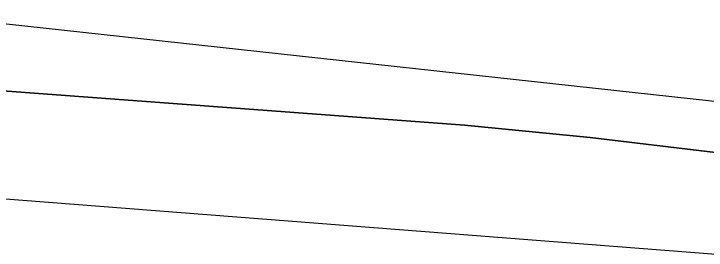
# Model space of a CAD drawing. Extents: x 3329332 to 3367211, y 631066 to 656469.
# Drawn here: x 3337667.3 to 3337870.7, y 648438.8 to 648508.2 of the extents above; entities that cross this region are included whole.
import ezdxf

# ---------------------------------------------------------------- set-up
doc = ezdxf.new("R2010")
doc.units = 0
for name, color, linetype in [('V-RIVR-EDGE', 7, 'Continuous'), ('V-TOPO-DPTH', 7, 'Continuous'), ('V-TOPO-MINR', 7, 'Continuous'), ('V-TOPO-WATR', 7, 'Continuous')]:
    doc.layers.add(name, color=color, linetype=linetype)

msp = doc.modelspace()

# ---------------------------------------------------------------- linework, layer by layer
at = {"layer": 'V-RIVR-EDGE'}
msp.add_spline([(3343636.8271070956, 646843.3989800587), (3343622.1108212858, 646851.5792317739), (3343608.9428611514, 646858.5922459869), (3343596.5399541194, 646861.3375356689), (3343585.2946953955, 646861.7531449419), (3343568.24393458, 646866.8367453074), (3343554.697763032, 646877.7287245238), (3343538.057816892, 646892.1185805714), (3343529.147033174, 646895.6308411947), (3343519.467360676, 646901.8596239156), (3343506.6900779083, 646910.0350810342), (3343488.8790585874, 646921.325408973), (3343476.1027347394, 646929.8886666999), (3343464.099135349, 646937.2866047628), (3343456.7481843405, 646944.2852351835), (3343449.7850339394, 646951.2829066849), (3343444.7484206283, 646953.23437568), (3343437.386921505, 646955.9671994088), (3343424.9830555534, 646958.3246884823), (3343409.480620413, 646962.2410513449), (3343396.697584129, 646968.089704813), (3343383.5277061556, 646974.3271178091), (3343375.7774475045, 646976.6730998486), (3343358.7228510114, 646980.205497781), (3343342.4448146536, 646984.1237784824), (3343324.996664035, 646985.3303316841), (3343315.3045255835, 646986.5177064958), (3343304.843498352, 646990.4216034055), (3343288.9638107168, 646998.60473188), (3343275.4109267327, 647006.7821068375), (3343264.954694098, 647012.6250067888), (3343248.681452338, 647018.4822905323), (3343233.954618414, 647022.3967355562), (3343209.925364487, 647028.2731976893), (3343162.260410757, 647042.3519666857), (3343147.918500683, 647045.1020509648), (3343128.926818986, 647049.4148447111), (3343116.5229530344, 647051.7723337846), (3343106.4526031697, 647056.8386736), (3343102.5793916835, 647058.7872658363), (3343086.688197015, 647062.3167870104), (3343081.258988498, 647062.3302118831), (3343073.506812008, 647063.9005927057), (3343064.593151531, 647066.249451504), (3343053.7481593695, 647071.7055097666), (3343047.940739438, 647075.5978996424), (3343041.7426421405, 647078.3278466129), (3343029.344529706, 647083.0121393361), (3343020.0488221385, 647087.6887607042), (3343006.4940203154, 647095.090534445), (3342971.6236099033, 647107.974257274), (3342951.4790744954, 647116.5557344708), (3342937.1515482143, 647125.1228278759), (3342928.2455590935, 647130.5740915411), (3342903.0586568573, 647138.7802340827), (3342877.487789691, 647148.5385379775), (3342858.8954156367, 647157.5039801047), (3342849.609297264, 647166.0586075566), (3342844.19159578, 647170.7256397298), (3342831.7934833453, 647175.4099324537), (3342823.655424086, 647177.7568734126), (3342803.887182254, 647181.6837843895), (3342796.52568313, 647184.4166081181), (3342787.2309344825, 647189.4810300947), (3342775.609382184, 647194.5512055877), (3342758.944504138, 647198.858245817), (3342732.97337041, 647203.5761007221), (3342721.3451056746, 647205.9316719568), (3342697.703652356, 647211.8071751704), (3342663.989931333, 647221.973416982), (3342635.705418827, 647232.1262339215), (3342620.593661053, 647237.2050396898), (3342601.9840264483, 647239.1900708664), (3342563.6166981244, 647249.3678197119), (3342526.798654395, 647258.7661316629), (3342490.762924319, 647270.8771300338), (3342457.056874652, 647284.1457767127), (3342444.661638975, 647289.9934712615), (3342438.029712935, 647274.1099479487), (3342415.16769651, 647281.5347357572), (3342391.925550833, 647292.0628873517), (3342329.1699355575, 647319.7520755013), (3342295.0780031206, 647333.7972823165), (3342283.068650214, 647338.8684167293), (3342254.791809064, 647352.1236385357), (3342236.19751717, 647360.3134794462), (3342218.3759497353, 647367.3380006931), (3342205.204153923, 647372.7998124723), (3342191.64743426, 647379.4259849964), (3342179.2579521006, 647387.6004831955), (3342172.2852125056, 647390.720148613), (3342149.820585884, 647402.0219835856), (3342116.8997266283, 647419.1667185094), (3342096.3664316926, 647427.3613540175), (3342074.6726116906, 647436.7222681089), (3342056.4594079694, 647442.1965458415), (3342048.7110671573, 647445.3181290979), (3342046.3909759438, 647448.0384868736), (3342044.4577264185, 647450.3700851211), (3342038.2586702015, 647452.712231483), (3342007.6463951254, 647462.4830013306), (3341964.2482070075, 647476.9390228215), (3341952.242689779, 647483.5613596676), (3341946.042674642, 647485.5157054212), (3341937.125178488, 647486.313361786), (3341928.594524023, 647486.7222586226), (3341922.397385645, 647489.8400062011), (3341906.513862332, 647496.4719322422), (3341894.505468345, 647501.9308672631), (3341878.2379801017, 647510.1149546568), (3341870.0932084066, 647509.7472913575), (3341856.9137412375, 647512.1066982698), (3341848.000080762, 647514.4555570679), (3341827.073231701, 647520.324347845), (3341821.2638939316, 647523.4411365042), (3341814.6789549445, 647526.5598430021), (3341810.025347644, 647526.571350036), (3341806.5332243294, 647525.8043790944), (3341795.289883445, 647526.9955895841), (3341774.7450814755, 647530.5366177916), (3341748.7854547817, 647539.9080799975), (3341739.1000287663, 647543.8100590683), (3341723.2049984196, 647545.7883778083), (3341703.4377155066, 647550.1030893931), (3341688.708963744, 647553.2419331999), (3341675.143613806, 647556.3779002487), (3341665.0684693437, 647559.505237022), (3341655.7785152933, 647566.5086620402), (3341650.35985489, 647570.787893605), (3341641.0583938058, 647573.1377113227), (3341619.3521078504, 647577.4572175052), (3341603.0731125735, 647580.9876975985), (3341588.7244900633, 647581.0231776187), (3341577.8641551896, 647580.2744261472), (3341570.499779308, 647581.843848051), (3341563.913881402, 647584.5747539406), (3341550.35620282, 647590.8131258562), (3341537.182489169, 647595.4993364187), (3341511.9936690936, 647602.9298777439), (3341494.1644303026, 647606.8519941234), (3341474.01126462, 647611.9432658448), (3341452.3126500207, 647619.3651768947), (3341435.647771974, 647623.672217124), (3341426.7293169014, 647624.0820728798), (3341409.6747204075, 647627.6144708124), (3341399.593822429, 647628.4150039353), (3341382.156219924, 647633.887363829), (3341364.3346524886, 647640.9118850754), (3341355.4209920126, 647643.2607438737), (3341344.179568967, 647645.2275555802), (3341336.034797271, 647644.8598922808), (3341320.5266086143, 647646.449451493), (3341290.677468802, 647651.176895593), (3341274.0145085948, 647656.2595370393), (3341268.5862589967, 647656.6607625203), (3341256.951281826, 647656.301729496), (3341232.5255970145, 647658.6889450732), (3341211.979836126, 647661.842172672), (3341186.0144559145, 647668.8868312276), (3341159.6564804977, 647673.9934456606), (3341146.4731776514, 647674.8016501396), (3341117.007043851, 647677.589132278), (3341103.433063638, 647677.2348938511), (3341097.616054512, 647677.2492776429), (3341091.8028810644, 647678.8148638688), (3341087.9296695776, 647680.7634561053), (3341085.2198599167, 647682.7091715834), (3341079.7954459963, 647684.661599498), (3341055.366884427, 647685.8854132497), (3341036.3684902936, 647687.4836027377), (3341024.7306363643, 647685.9611678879), (3341011.1547383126, 647684.8313282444), (3340999.5255146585, 647686.7990988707), (3340985.1855224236, 647690.3247843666), (3340953.8005228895, 647701.2608738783), (3340935.5930726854, 647709.0619552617), (3340923.584678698, 647714.5208902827), (3340917.0016575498, 647718.4151979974), (3340910.7968478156, 647718.4305407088), (3340908.0793667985, 647717.2738513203), (3340903.8135601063, 647717.2843994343), (3340894.5092222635, 647718.4708153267), (3340882.4893212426, 647719.2761430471), (3340860.789747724, 647726.3102534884), (3340855.75697009, 647729.812924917), (3340851.89047104, 647734.4761214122), (3340848.4060190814, 647736.811555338), (3340842.5909277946, 647737.6015403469), (3340826.314809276, 647742.2954222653), (3340811.5946877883, 647748.9244715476), (3340794.9432346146, 647758.6607202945), (3340781.396104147, 647769.1648989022), (3340774.827466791, 647778.8762157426), (3340770.949460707, 647778.8858049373), (3340766.3035247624, 647781.9997168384), (3340765.154506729, 647787.8196027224), (3340765.1631370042, 647791.3098081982), (3340761.6815618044, 647794.8086439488), (3340748.8985255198, 647800.6572974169), (3340736.8843780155, 647803.7894287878), (3340725.2589900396, 647807.3084018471), (3340719.4477344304, 647809.6495892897), (3340716.353959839, 647813.1474661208), (3340707.8348124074, 647818.2099702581), (3340686.534546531, 647829.8967290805), (3340660.9655972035, 647840.4306341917), (3340654.377781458, 647842.3859388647), (3340636.5533372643, 647848.2470582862), (3340626.477233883, 647850.986594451), (3340619.1090223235, 647851.0048139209), (3340608.2458106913, 647849.0926606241), (3340603.203443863, 647848.7173259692), (3340600.494593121, 647851.0508420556), (3340597.786701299, 647853.7721587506), (3340589.6467242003, 647855.343498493), (3340581.5086649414, 647857.6904394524), (3340569.1143881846, 647863.9259346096), (3340561.3708419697, 647868.9865209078), (3340557.892143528, 647873.6487584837), (3340534.6413675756, 647880.686704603), (3340500.541763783, 647891.6295065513), (3340470.702213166, 647900.2349567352), (3340445.522023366, 647911.1557035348), (3340419.5623966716, 647920.5271657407), (3340404.067632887, 647927.5459334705), (3340372.685510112, 647939.6454248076), (3340342.4696659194, 647952.9054412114), (3340306.057642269, 647969.6710058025), (3340282.828921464, 647985.6283659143), (3340275.0940055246, 647994.1791576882), (3340268.900702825, 647998.8481077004), (3340258.823640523, 648001.199843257), (3340240.223595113, 648007.0628805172), (3340208.8366777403, 648017.2233688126), (3340162.736351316, 648036.7275106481), (3340150.3468691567, 648044.9020088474), (3340132.923650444, 648056.1913778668), (3340120.1463676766, 648064.3668349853), (3340103.8769615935, 648071.7753211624), (3340062.4148997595, 648085.063146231), (3340020.562160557, 648097.1885283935), (3340008.159253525, 648099.9338180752), (3339970.575197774, 648113.2120539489), (3339931.446652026, 648129.2087297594), (3339889.974042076, 648138.2307481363), (3339851.5961656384, 648144.1426902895), (3339826.794187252, 648151.1844720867), (3339779.131151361, 648166.0388423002), (3339750.4607560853, 648176.9682193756), (3339726.4410913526, 648186.7226875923), (3339710.1716852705, 648194.1311737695), (3339698.5520508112, 648199.9769504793), (3339684.9905365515, 648204.6641199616), (3339657.470118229, 648210.1614117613), (3339640.4049736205, 648209.4280030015), (3339598.1414197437, 648212.2471294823), (3339566.358071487, 648218.9183712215), (3339519.0713291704, 648229.118175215), (3339492.7200661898, 648236.9393939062), (3339468.307806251, 648244.7558180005), (3339451.6400514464, 648247.899456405), (3339423.72320224, 648249.9075016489), (3339391.1489100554, 648250.3758514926), (3339356.2621980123, 648256.6669639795), (3339323.3125711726, 648262.1776806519), (3339267.0929899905, 648266.970331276), (3339191.493926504, 648276.0767345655), (3339142.6492693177, 648283.5657699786), (3339080.627062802, 648294.1898135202), (3339050.0051985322, 648300.0825772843), (3339012.788806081, 648305.2160414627), (3338936.4160592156, 648315.0999638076), (3338861.5935558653, 648324.5922498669), (3338841.0430003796, 648325.8064744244), (3338779.400923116, 648333.3271541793), (3338716.984203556, 648341.237552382), (3338619.6702238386, 648351.1732563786), (3338573.9260536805, 648357.879019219), (3338540.2008256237, 648363.3916537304), (3338502.213626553, 648370.4660387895), (3338454.128268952, 648371.3605460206), (3338406.04578811, 648373.4184550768), (3338372.6958947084, 648373.8887227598), (3338327.7215722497, 648378.2657641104), (3338302.9100046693, 648381.4295398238), (3338283.518056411, 648380.7018845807), (3338273.82495904, 648381.5014587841), (3338260.6522043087, 648386.5754699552), (3338248.6428514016, 648391.646604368), (3338238.5715426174, 648396.3251435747), (3338223.4501956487, 648397.5259432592), (3338149.397539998, 648404.6895078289), (3338106.754815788, 648410.9997987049), (3338090.4815740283, 648416.8570824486), (3338075.7662471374, 648425.4251347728), (3338068.017906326, 648428.5467180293), (3338061.041331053, 648430.1151810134), (3338050.188667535, 648432.4688344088), (3338042.0563617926, 648437.1425790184), (3338023.077146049, 648446.4967806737), (3338014.178828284, 648455.0504492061), (3338009.5482350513, 648464.3691708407), (3338008.012375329, 648470.5778162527), (3338005.6980376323, 648475.6249776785), (3338000.2832129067, 648481.4554116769), (3337993.311432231, 648484.962877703), (3337977.799407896, 648485.0012344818), (3337963.842421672, 648486.5869580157), (3337952.2227872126, 648492.4327347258), (3337934.79860958, 648503.3343031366), (3337924.3558018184, 648514.6064116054), (3337915.4689910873, 648527.8136874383), (3337906.963268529, 648538.3054000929), (3337897.6704377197, 648544.1454232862), (3337885.6534134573, 648546.1141528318), (3337868.6055294, 648552.3611550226), (3337833.747584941, 648570.2862857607), (3337831.4265348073, 648572.6188429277), (3337828.3413904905, 648579.6069252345), (3337825.256246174, 648586.595007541), (3337821.7775477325, 648591.257245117), (3337805.128012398, 648601.7690950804), (3337772.198522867, 648615.4236245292), (3337745.0716586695, 648623.2467610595), (3337725.3043757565, 648627.561472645), (3337697.3971157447, 648633.4475239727), (3337655.9264236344, 648643.2451435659), (3337633.050982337, 648645.2407228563), (3337587.683105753, 648647.2919194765), (3337530.6735395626, 648646.2694788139), (3337482.1965456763, 648645.6137425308), (3337469.4000845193, 648646.0331874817), (3337459.3258989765, 648649.5483248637), (3337449.6337605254, 648650.7356996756), (3337425.977923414, 648650.7941937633), (3337387.1921090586, 648648.5632820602), (3337346.0785321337, 648645.9503232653), (3337294.491462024, 648642.1998534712), (3337235.915350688, 648634.9764387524), (3337203.720228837, 648631.9536242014), (3337180.834239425, 648629.6833967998), (3337120.3162482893, 648621.3013748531), (3337079.5770471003, 648613.2582486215), (3337041.950798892, 648609.4732577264), (3337018.288249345, 648606.8171475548), (3336982.5914149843, 648599.1493559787), (3336951.5549003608, 648594.1846616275), (3336908.505197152, 648592.7398992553), (3336875.1648929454, 648597.088173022), (3336858.1045429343, 648598.2937673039), (3336851.1308444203, 648601.025632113), (3336844.931788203, 648603.367778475), (3336839.116696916, 648604.1577634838), (3336830.97288414, 648604.1779007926), (3336822.0457987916, 648601.0975510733), (3336811.5607985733, 648595.3064327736), (3336803.0243905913, 648593.38852596), (3336796.0430207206, 648593.017985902), (3336789.068363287, 648595.3620501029), (3336779.3743069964, 648595.773823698), (3336757.2572063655, 648590.787074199), (3336729.690759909, 648577.6699367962), (3336702.1377383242, 648569.9820079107), (3336685.851071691, 648570.4100831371), (3336673.8330885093, 648571.991012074), (3336663.7483548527, 648571.2403427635), (3336652.882266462, 648568.1647876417), (3336636.9603863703, 648559.2846893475), (3336627.2586587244, 648556.5940580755), (3336614.4593208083, 648555.8501012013), (3336584.9759264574, 648551.6571723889), (3336546.1862764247, 648547.8750582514), (3336510.1064360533, 648542.1472286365), (3336477.9017250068, 648535.2464080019), (3336448.4029879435, 648524.8486694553), (3336423.931274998, 648508.6214558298), (3336410.7115332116, 648494.6932371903), (3336400.5932373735, 648480.3695465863), (3336397.4630238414, 648469.1310002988), (3336394.711021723, 648454.0134890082), (3336388.0781367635, 648437.7421650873), (3336381.4500464, 648423.409844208), (3336375.9901524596, 648411.0136496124), (3336372.482686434, 648404.0418689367), (3336364.323530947, 648397.8571965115), (3336361.2134547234, 648394.762463), (3336359.6555398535, 648392.0516944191), (3336357.7011941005, 648385.8516792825), (3336351.0903642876, 648378.4997693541), (3336344.851033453, 648364.5542901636), (3336339.7981185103, 648359.9131488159), (3336331.2597926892, 648357.2196407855), (3336326.2116723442, 648354.5175024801), (3336319.2197543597, 648349.8811557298), (3336309.8904846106, 648340.9847558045), (3336302.5136427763, 648337.5127697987), (3336295.1348831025, 648333.2651825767), (3336286.9699740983, 648324.753706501), (3336280.3696924, 648321.6676032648), (3336267.1739236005, 648317.4343998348), (3336257.8667089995, 648317.457413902), (3336251.6618992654, 648317.4727566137), (3336242.352766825, 648316.7201694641), (3336231.4924319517, 648315.9714179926), (3336219.8584136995, 648316.0001855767), (3336194.6504152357, 648315.6747147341), (3336165.5749588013, 648319.6246397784), (3336148.122013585, 648318.8921899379), (3336131.0530332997, 648316.6075787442), (3336112.040255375, 648312.3887591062), (3336101.9488092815, 648308.9234855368), (3336086.414729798, 648300.0424283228), (3336075.546723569, 648296.1912719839), (3336060.4167463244, 648293.9018661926), (3336047.620285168, 648294.3213111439), (3336032.5056506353, 648298.2367150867), (3336021.6558638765, 648301.7537703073), (3336016.2304910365, 648303.3183976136), (3336006.536434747, 648303.7301712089), (3335978.6195855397, 648305.7382164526), (3335940.2158182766, 648301.1795421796), (3335891.725399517, 648295.0945973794), (3335848.668024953, 648290.5474301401), (3335790.1091741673, 648290.304426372), (3335753.2671574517, 648290.0077231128), (3335726.4993262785, 648286.1958824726), (3335694.691046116, 648282.7843083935), (3335674.8959545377, 648275.8528023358), (3335659.375299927, 648272.4009536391), (3335636.485474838, 648268.5795238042), (3335620.5808552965, 648266.6798364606), (3335591.8816924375, 648265.9751952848), (3335557.760033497, 648267.9985832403), (3335544.1870122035, 648268.0321454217), (3335523.2429025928, 648266.920525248), (3335504.6208020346, 648263.8641485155), (3335489.879584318, 648261.9615844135), (3335466.2323774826, 648265.5102839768), (3335442.1868219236, 648264.7941357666), (3335411.550573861, 648264.8698904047), (3335377.8042495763, 648261.8509115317), (3335309.145322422, 648254.6524287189), (3335266.481501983, 648252.4311062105), (3335243.9861899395, 648251.3233217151), (3335220.7162355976, 648250.6052556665), (3335202.4953605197, 648252.9771285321), (3335190.085741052, 648253.0078139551), (3335171.0777577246, 648250.7279973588), (3335140.040284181, 648245.3755023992), (3335097.7364556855, 648231.9070033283), (3335079.888997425, 648228.4609081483), (3335074.8475895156, 648228.4733741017), (3335068.641820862, 648228.100916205), (3335061.6614099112, 648228.1181767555), (3335052.348441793, 648225.8143871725), (3335042.2617902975, 648224.2881166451), (3335032.1655496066, 648218.883840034), (3335022.075062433, 648215.8063670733), (3335003.0651612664, 648212.7509492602), (3334965.832467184, 648211.2918030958), (3334950.711120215, 648212.4926027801), (3334915.8148189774, 648214.905709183), (3334852.211683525, 648213.5117695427), (3334793.257360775, 648210.1673198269), (3334744.7774901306, 648208.3481817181), (3334710.648159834, 648207.2691648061), (3334677.2905950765, 648204.6370276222), (3334638.509575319, 648204.3451189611), (3334608.649887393, 648204.8067563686), (3334566.769339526, 648205.6859208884), (3334543.1135024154, 648205.7444149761), (3334524.8839970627, 648204.6260823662), (3334499.6721629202, 648202.7494090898), (3334450.4205267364, 648202.4833912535), (3334410.477064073, 648202.5821599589), (3334380.228616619, 648202.6569556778), (3334353.8668055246, 648206.2123676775), (3334344.5576730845, 648205.4597805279), (3334325.5516075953, 648203.9555651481), (3334283.271752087, 648200.1820812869), (3334254.566835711, 648197.1506364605), (3334219.268350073, 648193.7476926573), (3334183.2000167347, 648192.6734703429), (3334158.3779010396, 648191.5714393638), (3334149.457528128, 648191.205693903), (3334137.0402373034, 648188.1339744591), (3334128.501911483, 648185.440466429), (3334111.044171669, 648182.7690135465), (3334081.563654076, 648179.7394865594), (3334057.1293389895, 648178.636496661), (3334040.8436312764, 648179.4523724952), (3334029.993844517, 648182.969427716), (3334019.911028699, 648182.9943596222), (3333987.3213938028, 648177.2578997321), (3333955.1224362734, 648172.6838827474), (3333933.013006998, 648170.799538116), (3333908.970328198, 648171.2467917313), (3333889.5831745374, 648172.4581395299), (3333868.256058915, 648173.2864813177), (3333818.617581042, 648173.4092230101), (3333772.0776723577, 648171.973090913), (3333733.678699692, 648169.3534196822), (3333687.913433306, 648167.5275691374), (3333647.9594225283, 648163.3605311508), (3333617.3135852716, 648159.5582797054), (3333590.539041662, 648153.0318348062), (3333562.604931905, 648148.059469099), (3333531.5645816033, 648141.5435723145), (3333511.0063547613, 648139.6553920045), (3333488.8978844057, 648138.1588479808), (3333475.711704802, 648137.8036506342), (3333461.743211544, 648134.7357668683), (3333439.4028820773, 648130.067855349)], degree=3, dxfattribs=at)
at = {"layer": 'V-TOPO-DPTH'}
for points in [[(3338499.615561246, 648347.5108614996), (3338413.6531906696, 648365.0120850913), (3338327.6856941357, 648382.4880646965), (3338241.7105086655, 648399.9261783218), (3338155.7301972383, 648417.3390479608), (3337988.4401911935, 648451.1805357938), (3337986.097511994, 648451.6332590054), (3337981.395708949, 648452.4432479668), (3337979.036585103, 648452.800513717), (3337910.249906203, 648462.6060680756), (3337873.453461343, 648467.4720895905), (3337836.603127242, 648471.8405135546), (3337799.67195928, 648475.4625411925), (3336997.5850886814, 648535.2778663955)], [(3336997.5850886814, 648535.2778663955), (3337799.67195928, 648475.4625411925), (3337836.603127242, 648471.8405135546), (3337873.453461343, 648467.4720895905), (3337910.249906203, 648462.6060680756), (3337979.036585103, 648452.800513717), (3337981.395708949, 648452.4432479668), (3337986.097511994, 648451.6332590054), (3337988.4401911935, 648451.1805357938), (3338155.7301972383, 648417.3390479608), (3338241.7105086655, 648399.9261783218), (3338327.6856941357, 648382.4880646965), (3338413.6531906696, 648365.0120850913), (3338499.615561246, 648347.5108614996)]]:
    msp.add_lwpolyline(points, dxfattribs=at)
at = {"layer": 'V-TOPO-MINR'}
for points in [[(3339425.7054778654, 648230.1426099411), (3338863.941654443, 648306.7414302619), (3338824.684532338, 648312.3670684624), (3338785.484182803, 648318.3484988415), (3338746.36899212, 648324.8636174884), (3338707.3105740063, 648331.7345283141), (3338705.5661624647, 648332.0536650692), (3338665.6879575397, 648339.4034887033), (3338625.822847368, 648346.8231586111), (3338585.9773793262, 648354.3475979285), (3338546.145006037, 648361.9418835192), (3338008.5252080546, 648465.1748903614), (3337997.580959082, 648467.1942541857), (3337986.618989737, 648469.1075596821), (3337975.630439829, 648470.8617776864), (3337964.624169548, 648472.5099373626), (3336995.3539258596, 648578.4984380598)], [(3339041.480670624, 648234.8329236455), (3338988.5260963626, 648243.6878931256), (3338935.5320642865, 648252.3035755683), (3338882.5117269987, 648260.7597333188), (3338796.5181183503, 648274.275675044), (3338786.4850753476, 648275.911971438), (3338776.4656545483, 648277.6252556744), (3338766.4666670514, 648279.4540216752), (3338756.4813017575, 648281.3597755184), (3338153.2715135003, 648400.0958853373), (3338124.4842036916, 648405.5616494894), (3338095.6519659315, 648410.7687105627), (3338066.752336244, 648415.5877170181), (3338037.8077786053, 648420.1480203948), (3338008.7960536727, 648424.2294266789), (3337979.7397585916, 648427.9314509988), (3337950.6166082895, 648431.0644023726), (3337921.448887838, 648433.8179717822), (3337008.4450349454, 648504.932441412)]]:
    msp.add_lwpolyline(points, dxfattribs=at)
at = {"layer": 'V-TOPO-WATR'}
msp.add_lwpolyline([(3338499.615561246, 648347.5108614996), (3338413.6531906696, 648365.0120850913), (3338327.6856941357, 648382.4880646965), (3338241.7105086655, 648399.9261783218), (3338155.7301972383, 648417.3390479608), (3337988.4401911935, 648451.1805357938), (3337986.097511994, 648451.6332590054), (3337981.395708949, 648452.4432479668), (3337979.036585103, 648452.800513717), (3337910.249906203, 648462.6060680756), (3337873.453461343, 648467.4720895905), (3337836.603127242, 648471.8405135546), (3337799.67195928, 648475.4625411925), (3336997.5850886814, 648535.2778663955)], dxfattribs=at)

doc.saveas('drawing.dxf')
